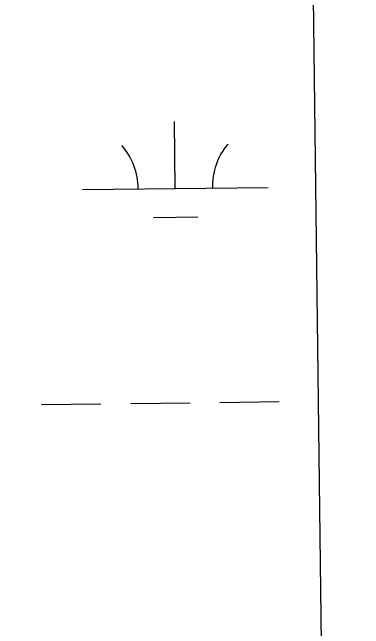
# Model space of a CAD drawing. Extents: x 3694830 to 3732949, y 415201 to 440970.
# Drawn here: x 3730626.4 to 3730815.6, y 422858.2 to 423190 of the extents above; entities that cross this region are included whole.
import ezdxf

# ---------------------------------------------------------------- set-up
doc = ezdxf.new("R2010")
doc.units = 0
doc.layers.add('V-GRID-FRAM', color=7, linetype='Continuous')
doc.layers.add('V-WETL-SWMP', color=7, linetype='Continuous')

msp = doc.modelspace()

# ---------------------------------------------------------------- linework, layer by layer
at = {"layer": 'V-GRID-FRAM'}
msp.add_lwpolyline([(3698844.69, 438797.54), (3730590.83, 439176.18), (3730815.62, 420995.11), (3699053.61, 420616.27), (3698844.69, 438797.54)], dxfattribs=at)
at = {"layer": 'V-WETL-SWMP'}
for p, q in [((3730787.39, 423277.89), (3730792.82, 422838.78)), ((3730714.15, 423095.18), (3730713.72, 423131.18)), ((3730664.15, 423094.59), (3730764.14, 423095.78)), ((3730702.33, 423079.61), (3730726.33, 423079.9)), ((3730642.12, 422978.88), (3730674.12, 422979.27)), ((3730690.12, 422979.46), (3730722.11, 422979.84)), ((3730738.11, 422980.03), (3730770.11, 422980.41))]:
    msp.add_line(p, q, dxfattribs=at)
for centre, start, end in [((3730658.9, 423095), 359.9115, 41.4552), ((3730769.38, 423096.32), 139.9115, 181.4552)]:
    msp.add_arc(centre, 35.25, start, end, dxfattribs=at)

doc.saveas('drawing.dxf')
